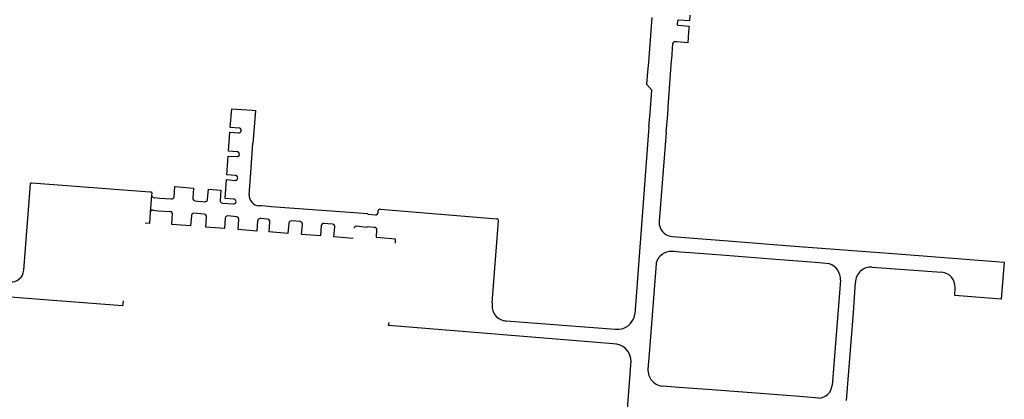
# Model space of a CAD drawing. Extents: x 148869 to 161638, y 453607 to 469810.
# Tile 968 of 1056: x 159134.11 to 159138.08, y 459868.65 to 459870.18. Entities that reach past the tile are written whole.
import ezdxf

# ---------------------------------------------------------------- set-up
doc = ezdxf.new("R2010")
doc.units = 0
doc.layers.add('LKI_V01_KANTRIJWEG', color=252, linetype='CONTINUOUS')

msp = doc.modelspace()

# ---------------------------------------------------------------- linework, layer by layer
at = {"layer": 'LKI_V01_KANTRIJWEG'}
for p, q in [((159136.6572, 459870.1361), (159136.6615, 459870.191)), ((159136.6572, 459870.1361), (159136.6615, 459870.191)), ((159136.7638, 459870.1756), (159136.7628, 459870.164)), ((159136.7638, 459870.1756), (159136.7628, 459870.164)), ((159136.6529, 459870.0812), (159136.6572, 459870.1361)), ((159136.6529, 459870.0812), (159136.6572, 459870.1361)), ((159136.8085, 459870.1334), (159136.8067, 459870.1096)), ((159136.8085, 459870.1334), (159136.8067, 459870.1096)), ((159136.7604, 459870.0916), (159136.7551, 459870.092)), ((159136.7604, 459870.0916), (159136.7551, 459870.092)), ((159136.8052, 459870.0884), (159136.7604, 459870.0916)), ((159136.8052, 459870.0884), (159136.7604, 459870.0916)), ((159136.8067, 459870.1096), (159136.8052, 459870.0884)), ((159136.8067, 459870.1096), (159136.8052, 459870.0884)), ((159136.6489, 459870.029), (159136.6529, 459870.0812)), ((159136.6489, 459870.029), (159136.6529, 459870.0812)), ((159136.7436, 459870.0836), (159136.7391, 459870.0224)), ((159136.7436, 459870.0836), (159136.7391, 459870.0224)), ((159136.6444, 459869.9712), (159136.6485, 459870.0241)), ((159136.6444, 459869.9712), (159136.6485, 459870.0241)), ((159136.6485, 459870.0241), (159136.6486, 459870.0255)), ((159136.6485, 459870.0241), (159136.6486, 459870.0255)), ((159136.6486, 459870.0255), (159136.6489, 459870.029)), ((159136.6486, 459870.0255), (159136.6489, 459870.029)), ((159136.7387, 459870.0174), (159136.7249, 459869.8298)), ((159136.7387, 459870.0174), (159136.7249, 459869.8298)), ((159136.7391, 459870.0224), (159136.7387, 459870.0174)), ((159136.7391, 459870.0224), (159136.7387, 459870.0174)), ((159136.6527, 459869.8055), (159136.6599, 459869.8966)), ((159136.6527, 459869.8055), (159136.6599, 459869.8966)), ((159135.0038, 459869.8193), (159135.0461, 459869.8163)), ((159135.0038, 459869.8193), (159135.0461, 459869.8163)), ((159135.0461, 459869.8163), (159135.0588, 459869.8154)), ((159135.0461, 459869.8163), (159135.0588, 459869.8154)), ((159135.0588, 459869.8154), (159135.0494, 459869.697)), ((159135.0588, 459869.8154), (159135.0494, 459869.697)), ((159136.7242, 459869.8206), (159136.7227, 459869.8)), ((159136.7242, 459869.8206), (159136.7227, 459869.8)), ((159136.7249, 459869.8298), (159136.7242, 459869.8206)), ((159136.7249, 459869.8298), (159136.7242, 459869.8206)), ((159136.6483, 459869.7489), (159136.6527, 459869.8055)), ((159136.6483, 459869.7489), (159136.6527, 459869.8055)), ((159136.7227, 459869.8), (159136.7167, 459869.7265)), ((159136.7227, 459869.8), (159136.7167, 459869.7265)), ((159136.6483, 459869.7489), (159136.5912, 459868.9926)), ((159136.6483, 459869.7489), (159136.5912, 459868.9926)), ((159135.0494, 459869.697), (159135.0483, 459869.6833)), ((159135.0494, 459869.697), (159135.0483, 459869.6833)), ((159134.6393, 459869.4729), (159134.634, 459869.4034)), ((159134.6393, 459869.4729), (159134.634, 459869.4034)), ((159134.65, 459869.4627), (159134.672, 459869.461)), ((159134.65, 459869.4627), (159134.672, 459869.461)), ((159134.672, 459869.461), (159134.7186, 459869.4575)), ((159134.672, 459869.461), (159134.7186, 459869.4575)), ((159134.8148, 459869.4496), (159134.8251, 459869.4488)), ((159134.8148, 459869.4496), (159134.8251, 459869.4488)), ((159134.8251, 459869.4488), (159134.8445, 459869.4473)), ((159134.8251, 459869.4488), (159134.8445, 459869.4473)), ((159134.8445, 459869.4473), (159134.8548, 459869.4465)), ((159134.8445, 459869.4473), (159134.8548, 459869.4465)), ((159134.8625, 459869.4491), (159134.8636, 459869.4503)), ((159134.8625, 459869.4491), (159134.8636, 459869.4503)), ((159134.8636, 459869.4503), (159134.8643, 459869.4512)), ((159134.8636, 459869.4503), (159134.8643, 459869.4512)), ((159134.9254, 459869.4409), (159134.9695, 459869.4373)), ((159134.9254, 459869.4409), (159134.9695, 459869.4373)), ((159135.0837, 459869.4291), (159135.0723, 459869.43)), ((159135.0837, 459869.4291), (159135.0723, 459869.43)), ((159135.1111, 459869.4271), (159135.0837, 459869.4291)), ((159135.1111, 459869.4271), (159135.0837, 459869.4291)), ((159135.122, 459869.4263), (159135.1111, 459869.4271)), ((159135.122, 459869.4263), (159135.1111, 459869.4271)), ((159135.5133, 459869.397), (159135.122, 459869.4263)), ((159135.5133, 459869.397), (159135.122, 459869.4263)), ((159135.5641, 459869.4165), (159136.0342, 459869.3774)), ((159135.5641, 459869.4165), (159136.0342, 459869.3774)), ((159134.634, 459869.4034), (159134.6305, 459869.3584)), ((159134.634, 459869.4034), (159134.6305, 459869.3584)), ((159134.6455, 459869.412), (159134.6671, 459869.4101)), ((159134.6455, 459869.412), (159134.6671, 459869.4101)), ((159134.6671, 459869.4101), (159134.7134, 459869.4066)), ((159134.6671, 459869.4101), (159134.7134, 459869.4066)), ((159134.7134, 459869.4066), (159134.7148, 459869.4065)), ((159134.7134, 459869.4066), (159134.7148, 459869.4065)), ((159134.7204, 459869.354), (159134.724, 459869.3986)), ((159134.7204, 459869.354), (159134.724, 459869.3986)), ((159134.724, 459869.3986), (159134.7228, 459869.4014)), ((159134.724, 459869.3986), (159134.7228, 459869.4014)), ((159134.7998, 459869.39), (159134.7964, 459869.3484)), ((159134.7998, 459869.39), (159134.7964, 459869.3484)), ((159134.8027, 459869.3965), (159134.8019, 459869.3955)), ((159134.8027, 459869.3965), (159134.8019, 459869.3955)), ((159134.8517, 459869.3961), (159134.8104, 459869.3995)), ((159134.8517, 459869.3961), (159134.8104, 459869.3995)), ((159134.8578, 459869.3437), (159134.861, 459869.3854)), ((159134.8578, 459869.3437), (159134.861, 459869.3854)), ((159134.9366, 459869.3796), (159134.9337, 459869.338)), ((159134.9366, 459869.3796), (159134.9337, 459869.338)), ((159134.9386, 459869.3847), (159134.9379, 459869.3838)), ((159134.9386, 459869.3847), (159134.9379, 459869.3838)), ((159134.9832, 459869.3858), (159134.9474, 459869.3887)), ((159134.9832, 459869.3858), (159134.9474, 459869.3887)), ((159134.9888, 459869.3336), (159134.9919, 459869.3746)), ((159134.9888, 459869.3336), (159134.9919, 459869.3746)), ((159135.0696, 459869.3741), (159135.0689, 459869.3731)), ((159135.0696, 459869.3741), (159135.0689, 459869.3731)), ((159135.0705, 459869.3754), (159135.0696, 459869.3741)), ((159135.0705, 459869.3754), (159135.0696, 459869.3741)), ((159135.0802, 459869.378), (159135.0782, 459869.3782)), ((159135.0802, 459869.378), (159135.0782, 459869.3782)), ((159135.1081, 459869.3758), (159135.0802, 459869.378)), ((159135.1081, 459869.3758), (159135.0802, 459869.378)), ((159135.5547, 459869.4021), (159135.5549, 459869.4105)), ((159135.5547, 459869.4021), (159135.5549, 459869.4105)), ((159134.6305, 459869.3584), (159134.6135, 459869.3599)), ((159134.6305, 459869.3584), (159134.6135, 459869.3599)), ((159134.7964, 459869.3484), (159134.7204, 459869.354)), ((159134.7964, 459869.3484), (159134.7204, 459869.354)), ((159134.9337, 459869.338), (159134.8578, 459869.3437)), ((159134.9337, 459869.338), (159134.8578, 459869.3437)), ((159135.0648, 459869.3278), (159134.9888, 459869.3336)), ((159135.0648, 459869.3278), (159134.9888, 459869.3336)), ((159135.0676, 459869.3689), (159135.0648, 459869.3278)), ((159135.0676, 459869.3689), (159135.0648, 459869.3278)), ((159135.114, 459869.3244), (159135.1174, 459869.3645)), ((159135.114, 459869.3244), (159135.1174, 459869.3645)), ((159135.1168, 459869.3699), (159135.1162, 459869.3709)), ((159135.1168, 459869.3699), (159135.1162, 459869.3709)), ((159135.1933, 459869.3594), (159135.1902, 459869.3184)), ((159135.1933, 459869.3594), (159135.1902, 459869.3184)), ((159135.2391, 459869.3658), (159135.204, 459869.3685)), ((159135.2391, 459869.3658), (159135.204, 459869.3685)), ((159135.245, 459869.3142), (159135.2483, 459869.3551)), ((159135.245, 459869.3142), (159135.2483, 459869.3551)), ((159135.3243, 459869.3497), (159135.3211, 459869.3083)), ((159135.3243, 459869.3497), (159135.3211, 459869.3083)), ((159135.37, 459869.356), (159135.3351, 459869.3584)), ((159135.37, 459869.356), (159135.3351, 459869.3584)), ((159135.3758, 459869.304), (159135.3793, 459869.3449)), ((159135.3758, 459869.304), (159135.3793, 459869.3449)), ((159135.5092, 459869.3427), (159135.4659, 459869.3469)), ((159135.5092, 459869.3427), (159135.4659, 459869.3469)), ((159136.0155, 459869.0372), (159136.0411, 459869.3695)), ((159136.0155, 459869.0372), (159136.0411, 459869.3695)), ((159135.1902, 459869.3184), (159135.114, 459869.3244)), ((159135.1902, 459869.3184), (159135.114, 459869.3244)), ((159135.3211, 459869.3083), (159135.245, 459869.3142)), ((159135.3211, 459869.3083), (159135.245, 459869.3142)), ((159135.4536, 459869.2982), (159135.3758, 459869.304)), ((159135.4536, 459869.2982), (159135.3758, 459869.304)), ((159135.5473, 459869.306), (159135.549, 459869.332)), ((159135.5473, 459869.306), (159135.549, 459869.332)), ((159135.5477, 459869.3035), (159135.5473, 459869.306)), ((159135.5477, 459869.3035), (159135.5473, 459869.306)), ((159136.7432, 459869.3052), (159136.8635, 459869.2959)), ((159136.7432, 459869.3052), (159136.8635, 459869.2959)), ((159136.8635, 459869.2959), (159136.986, 459869.2865)), ((159136.8635, 459869.2959), (159136.986, 459869.2865)), ((159136.986, 459869.2865), (159137.1335, 459869.2751)), ((159136.986, 459869.2865), (159137.1335, 459869.2751)), ((159137.1335, 459869.2751), (159137.2555, 459869.2657)), ((159137.1335, 459869.2751), (159137.2555, 459869.2657)), ((159137.2555, 459869.2657), (159137.5253, 459869.2449)), ((159137.2555, 459869.2657), (159137.5253, 459869.2449)), ((159136.7739, 459869.243), (159136.7503, 459869.2448)), ((159136.7739, 459869.243), (159136.7503, 459869.2448)), ((159136.8154, 459869.2397), (159136.7739, 459869.243)), ((159136.8154, 459869.2397), (159136.7739, 459869.243)), ((159136.9399, 459869.23), (159136.8154, 459869.2397)), ((159136.9399, 459869.23), (159136.8154, 459869.2397)), ((159137.0088, 459869.2246), (159136.9399, 459869.23)), ((159137.0088, 459869.2246), (159136.9399, 459869.23)), ((159137.1433, 459869.214), (159137.0088, 459869.2246)), ((159137.1433, 459869.214), (159137.0088, 459869.2246)), ((159137.2143, 459869.2084), (159137.1433, 459869.214)), ((159137.2143, 459869.2084), (159137.1433, 459869.214)), ((159137.5253, 459869.2449), (159137.6699, 459869.2338)), ((159137.5253, 459869.2449), (159137.6699, 459869.2338)), ((159137.6699, 459869.2338), (159137.7898, 459869.2245)), ((159137.6699, 459869.2338), (159137.7898, 459869.2245)), ((159137.3373, 459869.1988), (159137.2143, 459869.2084)), ((159137.3373, 459869.1988), (159137.2143, 459869.2084)), ((159137.5498, 459869.1818), (159137.8299, 459869.1612)), ((159137.5498, 459869.1818), (159137.8299, 459869.1612)), ((159137.4226, 459869.129), (159137.3883, 459868.7041)), ((159137.4226, 459869.129), (159137.3883, 459868.7041)), ((159135.5967, 459868.9457), (159135.5989, 459868.9587)), ((159135.5967, 459868.9457), (159135.5989, 459868.9587)), ((159135.9109, 459868.9203), (159135.5967, 459868.9457)), ((159135.9109, 459868.9203), (159135.5967, 459868.9457)), ((159136.072, 459868.9649), (159136.5117, 459868.9311)), ((159136.072, 459868.9649), (159136.5117, 459868.9311)), ((159136.5039, 459868.8724), (159135.9109, 459868.9203)), ((159136.5039, 459868.8724), (159135.9109, 459868.9203)), ((159136.7384, 459868.6984), (159136.7042, 459868.701)), ((159136.7384, 459868.6984), (159136.7042, 459868.701)), ((159136.7694, 459868.696), (159136.7384, 459868.6984)), ((159136.7694, 459868.696), (159136.7384, 459868.6984)), ((159136.9034, 459868.6858), (159136.7694, 459868.696)), ((159136.9034, 459868.6858), (159136.7694, 459868.696)), ((159136.9738, 459868.6804), (159136.9034, 459868.6858)), ((159136.9738, 459868.6804), (159136.9034, 459868.6858)), ((159137.0983, 459868.6709), (159136.9738, 459868.6804)), ((159137.0983, 459868.6709), (159136.9738, 459868.6804)), ((159137.1689, 459868.6655), (159137.0983, 459868.6709)), ((159137.1689, 459868.6655), (159137.0983, 459868.6709)), ((159137.2738, 459868.6574), (159137.1689, 459868.6655)), ((159137.2738, 459868.6574), (159137.1689, 459868.6655)), ((159137.3343, 459868.6528), (159137.2738, 459868.6574)), ((159137.3343, 459868.6528), (159137.2738, 459868.6574))]:
    msp.add_line(p, q, dxfattribs=at)
for points in [[(159136.8133, 459870.1994), (159136.8116, 459870.1767), (159136.7683, 459870.1799), (159136.7667, 459870.1796)], [(159136.8133, 459870.1994), (159136.8116, 459870.1767), (159136.7683, 459870.1799), (159136.7667, 459870.1796)], [(159136.7667, 459870.1589), (159136.8101, 459870.1557), (159136.8085, 459870.1334)], [(159136.7667, 459870.1589), (159136.8101, 459870.1557), (159136.8085, 459870.1334)], [(159136.6599, 459869.8966), (159136.6404, 459869.9194), (159136.6444, 459869.9712)], [(159136.6599, 459869.8966), (159136.6404, 459869.9194), (159136.6444, 459869.9712)], [(159134.9931, 459869.7436), (159134.9569, 459869.7465), (159134.9629, 459869.8222), (159135.0038, 459869.8193)], [(159134.9931, 459869.7436), (159134.9569, 459869.7465), (159134.9629, 459869.8222), (159135.0038, 459869.8193)], [(159134.9855, 459869.6482), (159134.9501, 459869.6507), (159134.9557, 459869.7268), (159134.9909, 459869.7243)], [(159134.9855, 459869.6482), (159134.9501, 459869.6507), (159134.9557, 459869.7268), (159134.9909, 459869.7243)], [(159136.7167, 459869.7265), (159136.7181, 459869.7264), (159136.6898, 459869.3676)], [(159136.7167, 459869.7265), (159136.7181, 459869.7264), (159136.6898, 459869.3676)], [(159135.0332, 459869.4746), (159135.0401, 459869.563), (159135.0483, 459869.6833)], [(159135.0332, 459869.4746), (159135.0401, 459869.563), (159135.0483, 459869.6833)], [(159134.9782, 459869.5526), (159134.943, 459869.5551), (159134.9486, 459869.6308), (159134.9837, 459869.6285)], [(159134.9782, 459869.5526), (159134.943, 459869.5551), (159134.9486, 459869.6308), (159134.9837, 459869.6285)], [(159134.9707, 459869.457), (159134.9359, 459869.4597), (159134.9418, 459869.5356), (159134.9765, 459869.5327)], [(159134.9707, 459869.457), (159134.9359, 459869.4597), (159134.9418, 459869.5356), (159134.9765, 459869.5327)], [(159134.1228, 459869.1693), (159134.1497, 459869.518), (159134.1509, 459869.5222), (159134.155, 459869.5226), (159134.6327, 459869.4868), (159134.6383, 459869.4856), (159134.64, 459869.4813), (159134.6393, 459869.4729)], [(159134.1228, 459869.1693), (159134.1497, 459869.518), (159134.1509, 459869.5222), (159134.155, 459869.5226), (159134.6327, 459869.4868), (159134.6383, 459869.4856), (159134.64, 459869.4813), (159134.6393, 459869.4729)], [(159134.7301, 459869.4665), (159134.7332, 459869.5074), (159134.809, 459869.5012), (159134.8057, 459869.4603)], [(159134.7301, 459869.4665), (159134.7332, 459869.5074), (159134.809, 459869.5012), (159134.8057, 459869.4603)], [(159134.8657, 459869.4557), (159134.8689, 459869.4965), (159134.9196, 459869.4927), (159134.9164, 459869.4518)], [(159134.8657, 459869.4557), (159134.8689, 459869.4965), (159134.9196, 459869.4927), (159134.9164, 459869.4518)], [(159135.5133, 459869.397), (159135.5133, 459869.3956), (159135.5432, 459869.3932)], [(159135.5133, 459869.397), (159135.5133, 459869.3956), (159135.5432, 459869.3932)], [(159135.5388, 459869.3424), (159135.5094, 459869.3449), (159135.5092, 459869.3427)], [(159135.5388, 459869.3424), (159135.5094, 459869.3449), (159135.5092, 459869.3427)], [(159135.6243, 459869.279), (159135.6244, 459869.2801), (159135.6247, 459869.2948), (159135.5492, 459869.3014), (159135.5477, 459869.3035)], [(159135.6243, 459869.279), (159135.6244, 459869.2801), (159135.6247, 459869.2948), (159135.5492, 459869.3014), (159135.5477, 459869.3035)], [(159137.7898, 459869.2245), (159138.0837, 459869.2019), (159138.0709, 459869.052), (159137.8832, 459869.0668), (159137.8849, 459869.0992)], [(159137.7898, 459869.2245), (159138.0837, 459869.2019), (159138.0709, 459869.052), (159137.8832, 459869.0668), (159137.8849, 459869.0992)], [(159136.677, 459869.1958), (159136.6486, 459868.8313), (159136.6443, 459868.7704)], [(159136.677, 459869.1958), (159136.6486, 459868.8313), (159136.6443, 459868.7704)], [(159137.3772, 459869.1951), (159137.3754, 459869.1958), (159137.3373, 459869.1988)], [(159137.3772, 459869.1951), (159137.3754, 459869.1958), (159137.3373, 459869.1988)], [(159134.2061, 459869.0506), (159133.7774, 459869.0839), (159133.6108, 459869.0955)], [(159134.2061, 459869.0506), (159133.7774, 459869.0839), (159133.6108, 459869.0955)], [(159137.4458, 459868.6433), (159137.4746, 459868.9986), (159137.4829, 459869.1205)], [(159137.4458, 459868.6433), (159137.4746, 459868.9986), (159137.4829, 459869.1205)], [(159134.524, 459869.0461), (159134.5215, 459869.0261), (159134.2061, 459869.0506)], [(159134.524, 459869.0461), (159134.5215, 459869.0261), (159134.2061, 459869.0506)], [(159136.5099, 459867.9676), (159136.5397, 459868.3257), (159136.5762, 459868.8037)], [(159136.5099, 459867.9676), (159136.5397, 459868.3257), (159136.5762, 459868.8037)]]:
    msp.add_lwpolyline(points, dxfattribs=at)
for centre, radius, start, end in [((159136.7681, 459870.1755), 0.00429, 109.3479, 179.1972), ((159136.7681, 459870.1755), 0.00429, 109.3479, 179.1972), ((159136.7672, 459870.1633), 0.00443, 171.4446, 263.6597), ((159136.7672, 459870.1633), 0.00443, 171.4446, 263.6597), ((159136.753, 459870.0828), 0.00944, 77.3491, 175.2149), ((159136.753, 459870.0828), 0.00944, 77.3491, 175.2149), ((159134.9917, 459869.7336), 0.0101, 53.2966, 82.1288), ((159134.9917, 459869.7336), 0.0101, 53.2966, 82.1288), ((159134.9919, 459869.734), 0.00968, 298.2994, 52.8222), ((159134.9919, 459869.734), 0.00968, 298.2994, 52.8222), ((159134.9919, 459869.7338), 0.00951, 264.0257, 298.9874), ((159134.9919, 459869.7338), 0.00951, 264.0257, 298.9874), ((159134.9847, 459869.6377), 0.00925, 263.7339, 299.8271), ((159134.9847, 459869.6377), 0.00925, 263.7339, 299.8271), ((159134.9847, 459869.6386), 0.00958, 51.2177, 85.2554), ((159134.9847, 459869.6386), 0.00958, 51.2177, 85.2554), ((159134.9846, 459869.6384), 0.00987, 298.4162, 51.8548), ((159134.9846, 459869.6384), 0.00987, 298.4162, 51.8548), ((159134.9774, 459869.5424), 0.0097, 264.4252, 299.2402), ((159134.9774, 459869.5424), 0.0097, 264.4252, 299.2402), ((159134.9774, 459869.5427), 0.00993, 52.0034, 85.2553), ((159134.9774, 459869.5427), 0.00993, 52.0034, 85.2553), ((159134.9775, 459869.5426), 0.00993, 298.309, 52.6882), ((159134.9775, 459869.5426), 0.00993, 298.309, 52.6882), ((159134.6511, 459869.4745), 0.0119, 187.7825, 264.7977), ((159134.6511, 459869.4745), 0.0119, 187.7825, 264.7977), ((159134.7204, 459869.467), 0.00969, 259.1599, 356.9342), ((159134.7204, 459869.467), 0.00969, 259.1599, 356.9342), ((159134.8152, 459869.4594), 0.00959, 174.6578, 208.246), ((159134.8152, 459869.4594), 0.00959, 174.6578, 208.246), ((159134.8155, 459869.4594), 0.00979, 207.3228, 265.9275), ((159134.8155, 459869.4594), 0.00979, 207.3228, 265.9275), ((159134.8555, 459869.4564), 0.0102, 329.639, 356.1196), ((159134.8555, 459869.4564), 0.0102, 329.639, 356.1196), ((159134.9704, 459869.4471), 0.00986, 264.5804, 52.6588), ((159134.9704, 459869.4471), 0.00986, 264.5804, 52.6588), ((159134.9703, 459869.447), 0.01, 52.5917, 87.91), ((159134.9703, 459869.447), 0.01, 52.5917, 87.91), ((159135.0752, 459869.472), 0.0421, 176.4146, 266.0663), ((159135.0752, 459869.472), 0.0421, 176.4146, 266.0663), ((159134.8559, 459869.4563), 0.00981, 263.599, 312.7829), ((159134.8559, 459869.4563), 0.00981, 263.599, 312.7829), ((159134.926, 459869.4509), 0.00965, 174.5975, 210.1223), ((159134.926, 459869.4509), 0.00965, 174.5975, 210.1223), ((159134.9264, 459869.4508), 0.00991, 208.3852, 264.3372), ((159134.9264, 459869.4508), 0.00991, 208.3852, 264.3372), ((159135.5637, 459869.4071), 0.00937, 87.6706, 158.6288), ((159135.5637, 459869.4071), 0.00937, 87.6706, 158.6288), ((159134.6442, 459869.4017), 0.0104, 82.7615, 170.438), ((159134.6442, 459869.4017), 0.0104, 82.7615, 170.438), ((159134.7142, 459869.3968), 0.00969, 28.3228, 86.7813), ((159134.7142, 459869.3968), 0.00969, 28.3228, 86.7813), ((159134.8092, 459869.3895), 0.00941, 140.4482, 176.8894), ((159134.8092, 459869.3895), 0.00941, 140.4482, 176.8894), ((159134.8099, 459869.3894), 0.0101, 87.2419, 135.6948), ((159134.8099, 459869.3894), 0.0101, 87.2419, 135.6948), ((159134.8515, 459869.3866), 0.00955, 26.7428, 89.0003), ((159134.8515, 459869.3866), 0.00955, 26.7428, 89.0003), ((159134.8517, 459869.3866), 0.00938, 352.6435, 26.9284), ((159134.8517, 459869.3866), 0.00938, 352.6435, 26.9284), ((159134.9463, 459869.3788), 0.00972, 149.5454, 175.4166), ((159134.9463, 459869.3788), 0.00972, 149.5454, 175.4166), ((159134.9464, 459869.3793), 0.00949, 84.1253, 145.009), ((159134.9464, 459869.3793), 0.00949, 84.1253, 145.009), ((159134.9815, 459869.3756), 0.0103, 27.9152, 80.7917), ((159134.9815, 459869.3756), 0.0103, 27.9152, 80.7917), ((159134.9818, 459869.3755), 0.0102, 354.8447, 29.0905), ((159134.9818, 459869.3755), 0.0102, 354.8447, 29.0905), ((159135.0839, 459869.3664), 0.0165, 155.9229, 171.2537), ((159135.0839, 459869.3664), 0.0165, 155.9229, 171.2537), ((159135.0775, 459869.3684), 0.00987, 86.0625, 134.8522), ((159135.0775, 459869.3684), 0.00987, 86.0625, 134.8522), ((159135.1078, 459869.3662), 0.00959, 29.3333, 88.365), ((159135.1078, 459869.3662), 0.00959, 29.3333, 88.365), ((159135.5451, 459869.4026), 0.00962, 258.6577, 357.1268), ((159135.5451, 459869.4026), 0.00962, 258.6577, 357.1268), ((159136.0336, 459869.37), 0.00746, 356.2335, 85.408), ((159136.0336, 459869.37), 0.00746, 356.2335, 85.408), ((159135.1084, 459869.3662), 0.00918, 349.2469, 23.9649), ((159135.1084, 459869.3662), 0.00918, 349.2469, 23.9649), ((159135.2031, 459869.3587), 0.00983, 84.7926, 175.9676), ((159135.2031, 459869.3587), 0.00983, 84.7926, 175.9676), ((159135.2389, 459869.3563), 0.00946, 25.8881, 89.072), ((159135.2389, 459869.3563), 0.00946, 25.8881, 89.072), ((159135.2391, 459869.3564), 0.00932, 351.9282, 25.8526), ((159135.2391, 459869.3564), 0.00932, 351.9282, 25.8526), ((159135.3338, 459869.349), 0.00948, 81.9422, 175.7394), ((159135.3338, 459869.349), 0.00948, 81.9422, 175.7394), ((159135.3691, 459869.3459), 0.0102, 27.38, 85.0456), ((159135.3691, 459869.3459), 0.0102, 27.38, 85.0456), ((159135.3692, 459869.3458), 0.0101, 354.9047, 27.9495), ((159135.3692, 459869.3458), 0.0101, 354.9047, 27.9495), ((159135.4641, 459869.3389), 0.00729, 143.2289, 180.5995), ((159135.4641, 459869.3389), 0.00729, 143.2289, 180.5995), ((159135.4649, 459869.3391), 0.00782, 82.7114, 148.4245), ((159135.4649, 459869.3391), 0.00782, 82.7114, 148.4245), ((159135.5395, 459869.3329), 0.00955, 354.7451, 94.1424), ((159135.5395, 459869.3329), 0.00955, 354.7451, 94.1424), ((159136.7436, 459869.3631), 0.054, 175.2242, 193.2461), ((159136.7436, 459869.3631), 0.054, 175.2242, 193.2461), ((159136.7475, 459869.3627), 0.0577, 192.0311, 265.7279), ((159136.7475, 459869.3627), 0.0577, 192.0311, 265.7279), ((159136.7391, 459869.1824), 0.0634, 79.8484, 154.317), ((159136.7391, 459869.1824), 0.0634, 79.8484, 154.317), ((159136.7317, 459869.1843), 0.0559, 152.7592, 168.0881), ((159136.7317, 459869.1843), 0.0559, 152.7592, 168.0881), ((159137.3541, 459869.1306), 0.0686, 358.6376, 70.3022), ((159137.3541, 459869.1306), 0.0686, 358.6376, 70.3022), ((159137.544, 459869.121), 0.0611, 84.5121, 180.4964), ((159137.544, 459869.121), 0.0611, 84.5121, 180.4964), ((159134.0719, 459869.1731), 0.051, 264.6613, 355.6579), ((159134.0719, 459869.1731), 0.051, 264.6613, 355.6579), ((159137.8259, 459869.1023), 0.059, 356.9786, 86.1656), ((159137.8259, 459869.1023), 0.059, 356.9786, 86.1656), ((159136.0749, 459869.0254), 0.0606, 168.72, 267.2827), ((159136.0749, 459869.0254), 0.0606, 168.72, 267.2827), ((159136.5206, 459869.0018), 0.0712, 262.8526, 352.5704), ((159136.5206, 459869.0018), 0.0712, 262.8526, 352.5704), ((159136.5052, 459868.8014), 0.071, 1.9094, 91.0811), ((159136.5052, 459868.8014), 0.071, 1.9094, 91.0811), ((159136.7066, 459868.7657), 0.0625, 175.7225, 199.5577), ((159136.7066, 459868.7657), 0.0625, 175.7225, 199.5577), ((159136.709, 459868.7655), 0.0646, 198.6704, 265.7443), ((159136.709, 459868.7655), 0.0646, 198.6704, 265.7443), ((159137.3308, 459868.7105), 0.0578, 273.4241, 353.64), ((159137.3308, 459868.7105), 0.0578, 273.4241, 353.64)]:
    msp.add_arc(centre, radius, start, end, dxfattribs=at)

doc.saveas('drawing.dxf')
